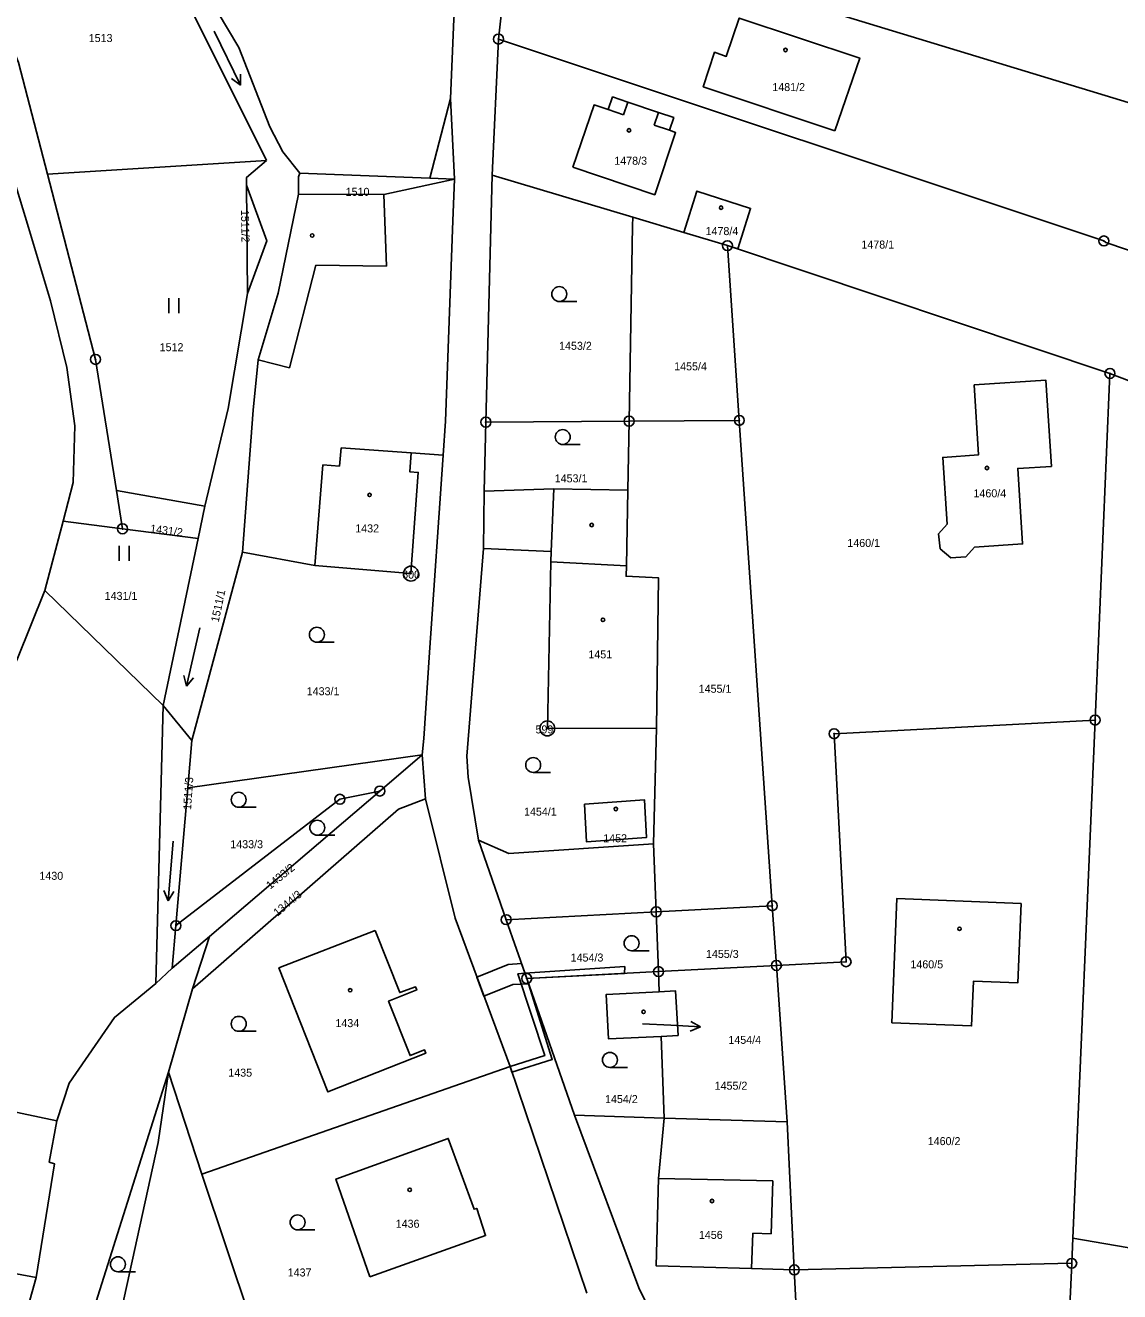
# Model space of a CAD drawing. Extents: x -587171 to -555306, y -1167727 to -1074732.
# Drawn here: x -559840.6 to -559730.7, y -1076087.4 to -1075960.3 of the extents above; entities that cross this region are included whole.
import ezdxf

# ---------------------------------------------------------------- set-up
doc = ezdxf.new("R2010")
doc.units = 0
for name, color, linetype in [('Hranice parcel', 7, 'Continuous'), ('Parcelní čísla', 7, 'Continuous'), ('Pop  PČ popisy', 7, 'Continuous'), ('Vnitřní kresba', 7, 'Continuous'), ('Věcná břemena k části', 7, 'Continuous'), ('Značky bodu BP', 7, 'Continuous'), ('Značky budov', 7, 'Continuous'), ('Značky kultur', 7, 'Continuous')]:
    doc.layers.add(name, color=color, linetype=linetype)

msp = doc.modelspace()

# ---------------------------------------------------------------- linework, layer by layer
at = {"layer": 'Hranice parcel'}
for p, q in [((-559793.07, -1075961.71), (-559791.7, -1075949.26)), ((-559793.7, -1075975.36), (-559793.07, -1075961.71)), ((-559816.35, -1075973.89), (-559838.34, -1075975.26)), ((-559794.34, -1076000.15), (-559793.7, -1075975.36)), ((-559793.7, -1075975.36), (-559779.6, -1075979.59)), ((-559818.28, -1075987.24), (-559818.35, -1075976.36)), ((-559779.6, -1075979.59), (-559774.47, -1075981.13)), ((-559774.47, -1075981.13), (-559770.09, -1075982.44)), ((-559770.09, -1075982.44), (-559768.9, -1075999.97)), ((-559770.09, -1075982.44), (-559731.7, -1075995.26)), ((-559731.7, -1075995.26), (-559733.19, -1076030.04)), ((-559718.16, -1076000.48), (-559731.7, -1075995.26)), ((-559794.52, -1076007.06), (-559794.34, -1076000.15)), ((-559779.96, -1076000.05), (-559794.34, -1076000.15)), ((-559779.96, -1076000.05), (-559780.08, -1076006.97)), ((-559768.9, -1075999.97), (-559779.96, -1076000.05)), ((-559765.59, -1076048.67), (-559768.9, -1075999.97)), ((-559836.78, -1076010.09), (-559835.76, -1076006.22)), ((-559822.53, -1076008.59), (-559831.42, -1076007)), ((-559831.42, -1076007), (-559830.81, -1076010.85)), ((-559794.58, -1076012.84), (-559794.52, -1076007.06)), ((-559823.21, -1076011.82), (-559822.53, -1076008.59)), ((-559836.78, -1076010.09), (-559838.6, -1076017.03)), ((-559830.81, -1076010.85), (-559836.78, -1076010.09)), ((-559823.21, -1076011.82), (-559830.81, -1076010.85)), ((-559826.73, -1076028.59), (-559823.21, -1076011.82)), ((-559818.76, -1076013.19), (-559823.85, -1076032.08)), ((-559826.73, -1076028.59), (-559838.6, -1076017.03)), ((-559827.47, -1076056.48), (-559826.73, -1076028.59)), ((-559823.85, -1076032.08), (-559826.73, -1076028.59)), ((-559733.19, -1076030.04), (-559735.43, -1076082.03)), ((-559823.85, -1076032.08), (-559824.26, -1076036.85)), ((-559824.26, -1076036.85), (-559800.72, -1076033.53)), ((-559804.98, -1076037.16), (-559800.72, -1076033.53)), ((-559800.72, -1076033.53), (-559800.41, -1076037.93)), ((-559825.45, -1076050.67), (-559824.26, -1076036.85)), ((-559822.08, -1076051.75), (-559804.98, -1076037.16)), ((-559792.3, -1076050.07), (-559777.24, -1076049.28)), ((-559777.24, -1076049.28), (-559765.59, -1076048.67)), ((-559777.01, -1076055.28), (-559777.24, -1076049.28)), ((-559765.18, -1076054.66), (-559765.59, -1076048.67)), ((-559825.45, -1076050.67), (-559825.82, -1076054.94)), ((-559790.24, -1076055.97), (-559792.3, -1076050.07)), ((-559825.82, -1076054.94), (-559822.08, -1076051.75)), ((-559823.8, -1076057.02), (-559822.08, -1076051.75)), ((-559827.47, -1076056.48), (-559825.82, -1076054.94)), ((-559777.01, -1076055.28), (-559790.24, -1076055.97)), ((-559765.18, -1076054.66), (-559777.01, -1076055.28)), ((-559776.93, -1076057.3), (-559777.01, -1076055.28)), ((-559764.11, -1076070.35), (-559765.18, -1076054.66)), ((-559823.8, -1076057.02), (-559826.2, -1076065.36)), ((-559785.45, -1076069.69), (-559790.24, -1076055.97)), ((-559776.45, -1076069.97), (-559776.76, -1076061.78)), ((-559834.85, -1076092.79), (-559826.2, -1076065.36)), ((-559826.2, -1076065.36), (-559822.86, -1076075.59)), ((-559822.86, -1076075.59), (-559791.91, -1076064.81)), ((-559784.21, -1076087.54), (-559791.91, -1076064.81)), ((-559785.45, -1076069.69), (-559776.45, -1076069.97)), ((-559764.11, -1076070.35), (-559776.45, -1076069.97)), ((-559763.38, -1076085.21), (-559764.11, -1076070.35)), ((-559822.86, -1076075.59), (-559815.22, -1076098.33)), ((-559735.43, -1076082.03), (-559735.54, -1076084.55)), ((-559735.43, -1076082.03), (-559715.32, -1076085.46)), ((-559763.38, -1076085.21), (-559735.54, -1076084.55)), ((-559735.54, -1076084.55), (-559735.95, -1076094.02)), ((-559845.7, -1076108.53), (-559839.49, -1076085.97)), ((-559763.38, -1076085.21), (-559762.91, -1076094.66))]:
    msp.add_line(p, q, dxfattribs=at)
for points in [[(-559835.76, -1076006.22), (-559835.59, -1076000.52), (-559836.4, -1075994.67), (-559838.02, -1075987.96), (-559840.25, -1075980.63), (-559841.73, -1075975.77), (-559844.21, -1075964.76), (-559848.13, -1075955.08), (-559852.29, -1075950.24), (-559858.29, -1075945.41), (-559862.88, -1075939.48), (-559868.76, -1075929.64), (-559874.12, -1075919.11), (-559878.44, -1075904.13), (-559879.85, -1075884.48)], [(-559827.53, -1075928.29), (-559827.39, -1075939.43), (-559826.78, -1075947.01), (-559823.49, -1075955.23), (-559819.12, -1075962.54), (-559816.01, -1075970.51), (-559814.71, -1075973.03), (-559813, -1075975.17)], [(-559816.35, -1075973.89), (-559825.13, -1075956.31), (-559829.35, -1075947.86), (-559830.22, -1075935.86)], [(-559794.56, -1075939.26), (-559796.78, -1075951.74), (-559797.54, -1075959.73), (-559797.88, -1075967.67), (-559797.5, -1075975.77)], [(-559838.34, -1075975.26), (-559841.24, -1075964.07), (-559845.75, -1075952.87), (-559849.83, -1075948.61)], [(-559791.7, -1075949.26), (-559719.97, -1075971.09), (-559700.9, -1075977.11), (-559674.04, -1075985.69)], [(-559759.3, -1075970.93), (-559772.52, -1075966.5), (-559771.38, -1075963.03), (-559770.21, -1075963.45), (-559768.9, -1075959.6), (-559756.81, -1075963.62), (-559759.3, -1075970.93)], [(-559717.48, -1075987.07), (-559732.13, -1075982.11), (-559732.31, -1075981.97), (-559793.07, -1075961.71)], [(-559785.6, -1075974.58), (-559783.47, -1075968.32), (-559782.05, -1075968.79), (-559781.62, -1075967.51), (-559780.1, -1075968.03), (-559777.01, -1075969.07), (-559775.48, -1075969.59), (-559775.91, -1075970.86), (-559775.3, -1075971.1), (-559777.39, -1075977.33), (-559785.6, -1075974.58)], [(-559818.35, -1075976.36), (-559818.36, -1075975.59), (-559816.35, -1075973.89)], [(-559831.42, -1076007), (-559833.52, -1075993.85), (-559838.34, -1075975.26)], [(-559813, -1075975.17), (-559813.13, -1075975.55), (-559813.13, -1075977.26)], [(-559813, -1075975.17), (-559799.96, -1075975.67), (-559797.5, -1075975.77)], [(-559818.35, -1075976.36), (-559816.32, -1075981.96), (-559818.28, -1075987.24)], [(-559797.5, -1075975.77), (-559804.57, -1075977.29), (-559813.13, -1075977.26)], [(-559798.62, -1076003.46), (-559798.38, -1076000.04), (-559797.66, -1075979.95), (-559797.5, -1075975.77)], [(-559774.47, -1075981.13), (-559773.17, -1075976.96), (-559767.77, -1075978.71), (-559769.05, -1075982.76), (-559770.09, -1075982.44)], [(-559813.13, -1075977.26), (-559815.17, -1075987.22), (-559817.19, -1075993.88), (-559817.7, -1075998.96), (-559818.76, -1076013.19)], [(-559779.96, -1076000.05), (-559779.62, -1075980.45), (-559779.6, -1075979.59)], [(-559822.53, -1076008.59), (-559820.2, -1075998.77), (-559818.28, -1075987.24)], [(-559745.34, -1075996.41), (-559738.13, -1075995.94), (-559737.57, -1076004.59), (-559740.96, -1076004.79), (-559740.47, -1076012.37), (-559745.31, -1076012.7), (-559746.18, -1076013.66), (-559747.66, -1076013.76), (-559748.75, -1076012.85), (-559748.9, -1076011.36), (-559748.04, -1076010.38), (-559748.48, -1076003.69), (-559744.9, -1076003.44), (-559745.34, -1075996.41)], [(-559818.76, -1076013.19), (-559811.49, -1076014.54), (-559801.86, -1076015.35), (-559801.13, -1076005.19), (-559801.98, -1076005.12), (-559801.83, -1076003.23), (-559798.62, -1076003.46)], [(-559800.72, -1076033.53), (-559800.56, -1076031.89), (-559800.01, -1076023.27), (-559798.62, -1076003.46)], [(-559780.08, -1076006.97), (-559787.52, -1076006.84), (-559794.52, -1076007.06)], [(-559777.23, -1076030.86), (-559777, -1076015.77), (-559780.27, -1076015.61), (-559780.24, -1076014.57), (-559780.08, -1076006.97)], [(-559792.3, -1076050.07), (-559795.09, -1076042.09), (-559796.13, -1076035.76), (-559796.24, -1076033.66), (-559794.58, -1076012.84)], [(-559794.58, -1076012.84), (-559787.79, -1076013.13), (-559787.83, -1076014.18), (-559788.17, -1076030.88), (-559777.23, -1076030.86)], [(-559838.6, -1076017.03), (-559841.43, -1076024.02), (-559848.7, -1076037.16), (-559855.44, -1076060.45)], [(-559765.18, -1076054.66), (-559758.19, -1076054.29), (-559759.39, -1076031.41), (-559733.19, -1076030.04)], [(-559777.24, -1076049.28), (-559777.5, -1076042.47), (-559777.23, -1076030.86)], [(-559804.98, -1076037.16), (-559808.99, -1076037.99), (-559825.45, -1076050.67)], [(-559800.41, -1076037.93), (-559803.12, -1076038.98), (-559823.8, -1076057.02)], [(-559791.91, -1076064.81), (-559797.43, -1076049.92), (-559800.41, -1076037.93)], [(-559784.45, -1076038.48), (-559784.25, -1076042.25), (-559778.21, -1076041.81), (-559778.41, -1076038.05), (-559784.45, -1076038.48)], [(-559740.6, -1076048.43), (-559740.95, -1076056.41), (-559745.41, -1076056.25), (-559745.59, -1076060.73), (-559753.58, -1076060.41), (-559753.09, -1076047.93), (-559740.6, -1076048.43)], [(-559805.46, -1076051.15), (-559815.11, -1076054.91), (-559810.19, -1076067.35), (-559800.38, -1076063.48), (-559800.49, -1076063.14), (-559801.94, -1076063.71), (-559804.1, -1076058.24), (-559801.28, -1076057.12), (-559801.4, -1076056.81), (-559802.98, -1076057.39), (-559805.46, -1076051.15)], [(-559837.41, -1076070.24), (-559836.15, -1076066.46), (-559831.62, -1076059.87), (-559827.47, -1076056.48)], [(-559776.76, -1076061.78), (-559782.03, -1076062.04), (-559782.25, -1076057.57), (-559776.93, -1076057.3)], [(-559776.93, -1076057.3), (-559775.29, -1076057.22), (-559775.05, -1076061.69), (-559776.76, -1076061.78)], [(-559837.41, -1076070.24), (-559850.71, -1076067.45), (-559849.43, -1076061.53), (-559855.44, -1076060.45)], [(-559826.2, -1076065.36), (-559827.24, -1076072.43), (-559833, -1076098.69), (-559837.24, -1076103.11)], [(-559761.69, -1076119.01), (-559765.87, -1076111.68), (-559775.38, -1076094.3), (-559778.98, -1076087.02), (-559785.45, -1076069.69)], [(-559839.49, -1076085.97), (-559837.64, -1076074.56), (-559838.16, -1076074.4), (-559837.41, -1076070.24)], [(-559776.45, -1076069.97), (-559777.02, -1076076.05), (-559777.25, -1076084.79), (-559767.68, -1076085.08), (-559763.38, -1076085.21)], [(-559806, -1076085.9), (-559794.37, -1076081.76), (-559795.25, -1076079.04), (-559795.53, -1076079.13), (-559798.11, -1076072.01), (-559809.39, -1076076.09), (-559806, -1076085.9)]]:
    msp.add_lwpolyline(points, dxfattribs=at)
at = {"layer": 'Pop  PČ popisy'}
for p, q in [((-559778.61, -1076060.51), (-559775.79, -1076060.67)), ((-559775.79, -1076060.67), (-559772.79, -1076060.83)), ((-559772.79, -1076060.83), (-559773.82, -1076061.27)), ((-559772.79, -1076060.83), (-559773.77, -1076060.27))]:
    msp.add_line(p, q, dxfattribs=at)
at = {"layer": 'Vnitřní kresba'}
for p, q in [((-559797.88, -1075967.67), (-559799.96, -1075975.67)), ((-559780.53, -1075969.3), (-559780.1, -1075968.03)), ((-559782.05, -1075968.79), (-559780.53, -1075969.3)), ((-559777.01, -1075969.07), (-559777.44, -1075970.35)), ((-559777.44, -1075970.35), (-559775.91, -1075970.86)), ((-559804.31, -1075984.49), (-559804.57, -1075977.29)), ((-559814.06, -1075994.69), (-559811.4, -1075984.4)), ((-559811.4, -1075984.4), (-559804.31, -1075984.49)), ((-559817.19, -1075993.88), (-559814.06, -1075994.69)), ((-559808.86, -1076002.71), (-559809.02, -1076004.57)), ((-559801.83, -1076003.23), (-559808.86, -1076002.71)), ((-559810.71, -1076004.44), (-559811.49, -1076014.54)), ((-559809.02, -1076004.57), (-559810.71, -1076004.44)), ((-559787.79, -1076013.13), (-559787.52, -1076006.84)), ((-559780.24, -1076014.57), (-559787.83, -1076014.18)), ((-559795.09, -1076042.09), (-559792.02, -1076043.42)), ((-559792.02, -1076043.42), (-559777.5, -1076042.47)), ((-559765.54, -1076076.28), (-559777.02, -1076076.05)), ((-559765.69, -1076081.58), (-559765.54, -1076076.28)), ((-559859.56, -1076082.28), (-559839.49, -1076085.97)), ((-559767.68, -1076085.08), (-559767.54, -1076081.53)), ((-559767.54, -1076081.53), (-559765.69, -1076081.58))]:
    msp.add_line(p, q, dxfattribs=at)
at = {"layer": 'Věcná břemena k části'}
for points in [[(-559794.53, -1076057.75), (-559791.62, -1076056.58), (-559790.05, -1076056.51), (-559790.24, -1076055.97), (-559790.76, -1076054.47), (-559792.1, -1076054.58), (-559795.23, -1076055.85)], [(-559791.91, -1076064.81), (-559791.72, -1076065.37), (-559787.67, -1076064.1), (-559790.24, -1076055.97), (-559790.42, -1076055.45), (-559791.12, -1076055.5), (-559788.43, -1076063.71)], [(-559790.42, -1076055.45), (-559790.24, -1076055.97), (-559780.42, -1076055.46), (-559780.4, -1076054.78)]]:
    msp.add_lwpolyline(points, close=True, dxfattribs=at)
at = {"layer": 'Značky bodu BP'}
for centre, radius in [((-559793.07, -1075961.71), 0.5), ((-559793.07, -1075961.71), 0.0303), ((-559770.09, -1075982.44), 0.5), ((-559732.31, -1075981.97), 0.5), ((-559732.31, -1075981.97), 0.0303), ((-559770.09, -1075982.44), 0.0303), ((-559833.52, -1075993.85), 0.5), ((-559833.52, -1075993.85), 0.0303), ((-559731.7, -1075995.26), 0.5), ((-559731.7, -1075995.26), 0.0303), ((-559794.34, -1076000.15), 0.5), ((-559779.96, -1076000.05), 0.5), ((-559768.9, -1075999.97), 0.5), ((-559794.34, -1076000.15), 0.0303), ((-559779.96, -1076000.05), 0.0303), ((-559768.9, -1075999.97), 0.0303), ((-559830.81, -1076010.85), 0.5), ((-559830.81, -1076010.85), 0.0303), ((-559801.86, -1076015.35), 0.75), ((-559801.86, -1076015.35), 0.03), ((-559788.17, -1076030.88), 0.75), ((-559733.19, -1076030.04), 0.5), ((-559733.19, -1076030.04), 0.0303), ((-559788.17, -1076030.88), 0.03), ((-559759.39, -1076031.41), 0.5), ((-559759.39, -1076031.41), 0.0303), ((-559804.98, -1076037.16), 0.5), ((-559808.99, -1076037.99), 0.5), ((-559808.99, -1076037.99), 0.0303), ((-559804.98, -1076037.16), 0.0303), ((-559765.59, -1076048.67), 0.5), ((-559777.24, -1076049.28), 0.5), ((-559777.24, -1076049.28), 0.0303), ((-559765.59, -1076048.67), 0.0303), ((-559825.45, -1076050.67), 0.5), ((-559825.45, -1076050.67), 0.0303), ((-559792.3, -1076050.07), 0.5), ((-559792.3, -1076050.07), 0.0303), ((-559765.18, -1076054.66), 0.5), ((-559758.19, -1076054.29), 0.5), ((-559758.19, -1076054.29), 0.0303), ((-559790.24, -1076055.97), 0.5), ((-559777.01, -1076055.28), 0.5), ((-559777.01, -1076055.28), 0.0303), ((-559765.18, -1076054.66), 0.0303), ((-559790.24, -1076055.97), 0.0303), ((-559763.38, -1076085.21), 0.5), ((-559735.54, -1076084.55), 0.5), ((-559735.54, -1076084.55), 0.0303), ((-559763.38, -1076085.21), 0.0303)]:
    msp.add_circle(centre, radius, dxfattribs=at)
at = {"layer": 'Značky budov'}
for centre in [(-559764.27, -1075962.8), (-559779.97, -1075970.87), (-559770.73, -1075978.63), (-559811.77, -1075981.42), (-559744.05, -1076004.75), (-559806.01, -1076007.45), (-559783.72, -1076010.47), (-559782.59, -1076019.99), (-559781.3, -1076038.96), (-559746.8, -1076050.98), (-559807.96, -1076057.15), (-559778.51, -1076059.32), (-559801.98, -1076077.18), (-559771.64, -1076078.3)]:
    msp.add_circle(centre, 0.175, dxfattribs=at)
at = {"layer": 'Značky kultur'}
for p, q in [((-559821.61, -1075960.92), (-559818.98, -1075966.32)), ((-559818.98, -1075966.32), (-559818.96, -1075965.22)), ((-559818.98, -1075966.32), (-559819.86, -1075965.66)), ((-559826.15, -1075989.21), (-559826.15, -1075987.71)), ((-559825.15, -1075989.21), (-559825.15, -1075987.71)), ((-559786.97, -1075988.05), (-559785.22, -1075988.05)), ((-559786.63, -1076002.39), (-559784.88, -1076002.39)), ((-559831.13, -1076014.07), (-559831.13, -1076012.57)), ((-559830.13, -1076014.07), (-559830.13, -1076012.57)), ((-559823.04, -1076020.79), (-559824.39, -1076026.64)), ((-559811.3, -1076022.23), (-559809.55, -1076022.23)), ((-559824.39, -1076026.64), (-559824.66, -1076025.57)), ((-559824.39, -1076026.64), (-559823.68, -1076025.8)), ((-559789.59, -1076035.3), (-559787.84, -1076035.3)), ((-559819.15, -1076038.79), (-559817.4, -1076038.79)), ((-559811.26, -1076041.59), (-559809.51, -1076041.59)), ((-559825.71, -1076042.19), (-559826.23, -1076048.17)), ((-559826.23, -1076048.17), (-559826.65, -1076047.15)), ((-559826.23, -1076048.17), (-559825.65, -1076047.24)), ((-559779.71, -1076053.18), (-559777.96, -1076053.18)), ((-559819.14, -1076061.27), (-559817.39, -1076061.27)), ((-559781.89, -1076064.89), (-559780.14, -1076064.89)), ((-559813.24, -1076081.19), (-559811.49, -1076081.19)), ((-559831.27, -1076085.4), (-559829.52, -1076085.4))]:
    msp.add_line(p, q, dxfattribs=at)
for centre in [(-559786.97, -1075987.3), (-559786.63, -1076001.64), (-559811.3, -1076021.48), (-559789.59, -1076034.55), (-559819.15, -1076038.04), (-559811.26, -1076040.84), (-559779.71, -1076052.43), (-559819.14, -1076060.52), (-559781.89, -1076064.14), (-559813.24, -1076080.44), (-559831.27, -1076084.65)]:
    msp.add_circle(centre, 0.75, dxfattribs=at)

# ---------------------------------------------------------------- texts
at = {"layer": 'Parcelní čísla'}
for s, p in [('1513', (-559834.2, -1075962.01)), ('1481/2', (-559765.59, -1075966.93)), ('1478/3', (-559781.45, -1075974.32)), ('1510', (-559808.41, -1075977.44)), ('1478/4', (-559772.29, -1075981.38)), ('1478/1', (-559756.65, -1075982.73)), ('1512', (-559827.08, -1075993.03)), ('1453/2', (-559786.99, -1075992.89)), ('1455/4', (-559775.44, -1075994.95)), ('1453/1', (-559787.43, -1076006.19)), ('1460/4', (-559745.4, -1076007.69)), ('1432', (-559807.45, -1076011.21)), ('1460/1', (-559758.06, -1076012.67)), ('1431/1', (-559832.6, -1076017.98)), ('1451', (-559784.05, -1076023.85)), ('1455/1', (-559772.98, -1076027.3)), ('1433/1', (-559812.32, -1076027.55)), ('1454/1', (-559790.51, -1076039.63)), ('1452', (-559782.56, -1076042.3)), ('1433/3', (-559819.99, -1076042.9)), ('1430', (-559839.15, -1076046.07)), ('1455/3', (-559772.25, -1076053.91)), ('1454/3', (-559785.83, -1076054.27)), ('1460/5', (-559751.73, -1076054.95)), ('1434', (-559809.44, -1076060.85)), ('1454/4', (-559770, -1076062.53)), ('1435', (-559820.19, -1076065.82)), ('1455/2', (-559771.38, -1076067.13)), ('1454/2', (-559782.38, -1076068.47)), ('1460/2', (-559749.99, -1076072.69)), ('1436', (-559803.39, -1076080.98)), ('1456', (-559772.96, -1076082.1)), ('1437', (-559814.23, -1076085.87))]:
    msp.add_text(s, height=0.803, dxfattribs=at).set_placement(p)
for s, rotation, p in [('1511/2', 271, (-559818.92, -1075978.86)), ('1431/2', 353, (-559828.07, -1076011.21)), ('1511/1', 78, (-559821.16, -1076020.27)), ('1511/3', 86, (-559823.93, -1076039.07)), ('1433/2', 39, (-559815.99, -1076047.06)), ('1344/3', 40, (-559815.25, -1076049.78))]:
    msp.add_text(s, height=0.803, rotation=rotation, dxfattribs=at).set_placement(p)
at = {"layer": 'Značky bodu BP'}
for s, p in [('600', (-559802.74, -1076015.85)), ('599', (-559789.36, -1076031.38))]:
    msp.add_text(s, height=0.803, dxfattribs=at).set_placement(p)

doc.saveas('drawing.dxf')
